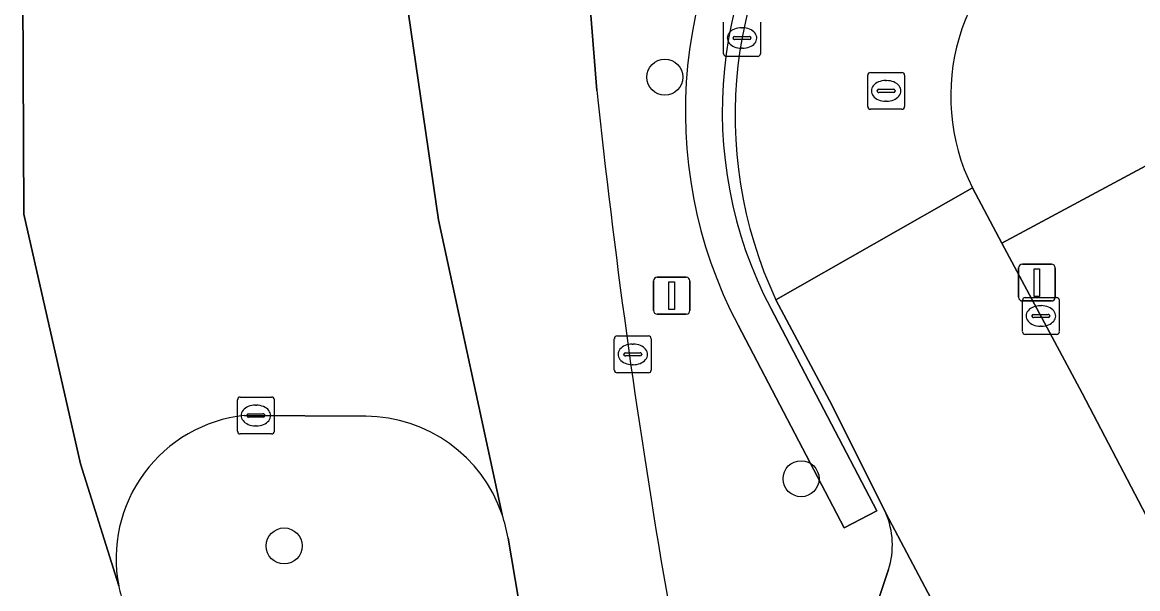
# Model space of a CAD drawing. Extents: x 157793 to 159380, y 380877 to 382313.
# Drawn here: x 158837.74 to 158868.02, y 381957.19 to 381972.56 of the extents above; entities that cross this region are included whole.
import ezdxf

# ---------------------------------------------------------------- set-up
doc = ezdxf.new("R2010")
doc.units = 0
for name, color, linetype in [('IMGEO_Berm_groen', 7, 'Continuous'), ('IMGEO_Boom', 7, 'Continuous'), ('IMGEO_Groenvoorziening', 7, 'Continuous'), ('IMGEO_Haag', 7, 'Continuous'), ('IMGEO_Kolk', 7, 'Continuous'), ('IMGEO_Lichtmast', 7, 'Continuous'), ('IMGEO_Parkeervlak_open', 7, 'Continuous'), ('IMGEO_Rijbaan_lokaal_gesloten', 7, 'Continuous'), ('IMGEO_Rioolput', 7, 'Continuous'), ('IMGEO_Verkeersbordpaal', 7, 'Continuous'), ('IMGEO_Voetpad_open', 7, 'Continuous')]:
    doc.layers.add(name, color=color, linetype=linetype)

msp = doc.modelspace()

# ---------------------------------------------------------------- linework, layer by layer
at = {"layer": 'IMGEO_Berm_groen'}
for points in [[(158859.637, 381977.355), (158857.871, 381978.821), (158857.978, 381981.075), (158856.557, 381981.113), (158852.583, 381981.252), (158852.687, 381978.91), (158853.337, 381970.71)], [(158861.184, 381959.244), (158859.724, 381962.162), (158858.202, 381965.027)], [(158858.058, 381964.803), (158860.941, 381959.305), (158860.056, 381958.84), (158857.172, 381964.339)], [(158847.062, 381961.872), (158843.767, 381961.893)], [(158851.772, 381953.595), (158850.927, 381958.558)], [(158857.768, 381944.574), (158867.078, 381943.011), (158860.294, 381955.808), (158860.859, 381956.144), (158860.893, 381956.629), (158861.26, 381957.71)]]:
    msp.add_lwpolyline(points, dxfattribs=at)
for centre, radius, start, end in [((158868.239, 381970.145), 12.498, 140.9467, 207.6819), ((158868.24, 381970.145), 11.498, 140.7807, 207.683), ((158868.903, 381970.029), 11.813, 141.6693, 205.0518), ((159066.405, 381993.389), 214.271, 186.07574, 193.1687), ((158844.196, 381958.007), 3.91, 96.2937, 190.9393), ((158847.042, 381957.938), 3.934, 18.7851, 89.7047), ((158846.987, 381957.921), 3.991, 9.1828, 18.7646), ((158859.144, 381958.374), 2.218, 342.5803, 23.0924), ((158844.379, 381958.06), 4.1, 191.1808, 199.0619)]:
    msp.add_arc(centre, radius, start, end, dxfattribs=at)
at = {"layer": 'IMGEO_Boom'}
for centre in [(158855.182, 381971.074), (158858.883, 381960.176), (158844.847, 381958.351)]:
    msp.add_circle(centre, 0.489, dxfattribs=at)
at = {"layer": 'IMGEO_Groenvoorziening'}
msp.add_lwpolyline([(158857.172, 381964.339), (158860.056, 381958.84), (158860.941, 381959.305), (158858.058, 381964.803)], dxfattribs=at)
for centre, radius, start, end in [((158868.239, 381970.145), 12.498, 140.9467, 207.6819), ((158868.24, 381970.145), 11.498, 140.7807, 207.683)]:
    msp.add_arc(centre, radius, start, end, dxfattribs=at)
at = {"layer": 'IMGEO_Haag'}
msp.add_lwpolyline([(158857.172, 381964.339), (158860.056, 381958.84), (158860.941, 381959.305), (158858.058, 381964.803)], dxfattribs=at)
for centre, radius, start, end in [((158868.239, 381970.145), 12.498, 140.9467, 207.6819), ((158868.24, 381970.145), 11.498, 140.7807, 207.683)]:
    msp.add_arc(centre, radius, start, end, dxfattribs=at)
at = {"layer": 'IMGEO_Kolk'}
for p, q in [((158856.779, 381971.711), (158856.779, 381972.563)), ((158857.78, 381972.563), (158857.78, 381971.711)), ((158857.038, 381972.131), (158857.038, 381972.143)), ((158857.081, 381972.18), (158857.479, 381972.18)), ((158857.267, 381972.417), (158857.292, 381972.417)), ((158857.522, 381972.143), (158857.522, 381972.131)), ((158857.476, 381972.094), (158857.078, 381972.094)), ((158857.29, 381971.857), (158857.265, 381971.857)), ((158857.706, 381971.637), (158856.854, 381971.637)), ((158864.894, 381964.167), (158864.894, 381965.019)), ((158864.969, 381965.093), (158865.821, 381965.093)), ((158865.382, 381964.873), (158865.407, 381964.873)), ((158865.895, 381965.019), (158865.895, 381964.167)), ((158865.153, 381964.587), (158865.153, 381964.599)), ((158865.196, 381964.636), (158865.594, 381964.636)), ((158865.637, 381964.599), (158865.637, 381964.587)), ((158865.591, 381964.55), (158865.193, 381964.55)), ((158865.405, 381964.313), (158865.38, 381964.313)), ((158853.813, 381963.124), (158853.813, 381963.976)), ((158853.888, 381964.05), (158854.74, 381964.05)), ((158854.814, 381963.976), (158854.814, 381963.124)), ((158865.821, 381964.093), (158864.969, 381964.093)), ((158854.301, 381963.83), (158854.326, 381963.83)), ((158854.072, 381963.544), (158854.072, 381963.556)), ((158854.51, 381963.507), (158854.112, 381963.507)), ((158854.115, 381963.593), (158854.513, 381963.593)), ((158854.556, 381963.556), (158854.556, 381963.544)), ((158854.324, 381963.27), (158854.299, 381963.27)), ((158854.74, 381963.05), (158853.888, 381963.05)), ((158843.581, 381961.465), (158843.581, 381962.317)), ((158843.656, 381962.391), (158844.508, 381962.391)), ((158844.069, 381962.171), (158844.094, 381962.171)), ((158844.582, 381962.317), (158844.582, 381961.465)), ((158843.84, 381961.885), (158843.84, 381961.897)), ((158844.278, 381961.848), (158843.88, 381961.848)), ((158843.883, 381961.934), (158844.281, 381961.934)), ((158844.324, 381961.897), (158844.324, 381961.885)), ((158844.092, 381961.611), (158844.067, 381961.611)), ((158844.508, 381961.391), (158843.656, 381961.391))]:
    msp.add_line(p, q, dxfattribs=at)
for points in [[(158856.779, 381971.711), (158856.779, 381972.563)], [(158857.78, 381972.563), (158857.78, 381971.711)], [(158857.706, 381971.637), (158856.854, 381971.637)], [(158864.894, 381964.167), (158864.894, 381965.019)], [(158864.969, 381965.093), (158865.821, 381965.093)], [(158865.895, 381965.019), (158865.895, 381964.167)], [(158853.813, 381963.124), (158853.813, 381963.976)], [(158853.888, 381964.05), (158854.74, 381964.05)], [(158854.814, 381963.976), (158854.814, 381963.124)], [(158865.821, 381964.093), (158864.969, 381964.093)], [(158854.74, 381963.05), (158853.888, 381963.05)], [(158843.581, 381961.465), (158843.581, 381962.317)], [(158843.656, 381962.391), (158844.508, 381962.391)], [(158844.582, 381962.317), (158844.582, 381961.465)], [(158844.508, 381961.391), (158843.656, 381961.391)]]:
    msp.add_lwpolyline(points, dxfattribs=at)
for centre, radius, start, end in [((158857.078, 381972.14), 0.0403, 85.8775, 175.7526), ((158857.483, 381972.142), 0.0386, 1.7309, 96.639), ((158857.075, 381972.13), 0.0366, 178.938, 274.7102), ((158857.479, 381972.137), 0.043, 264.8664, 352.4533), ((158856.856, 381971.713), 0.0765, 181.552, 268.448), ((158856.856, 381971.713), 0.0765, 181.552, 268.448), ((158857.704, 381971.713), 0.0765, 271.552, 358.448), ((158857.704, 381971.713), 0.0765, 271.552, 358.448), ((158864.971, 381965.017), 0.0765, 91.552, 178.448), ((158864.971, 381965.017), 0.0765, 91.552, 178.448), ((158865.819, 381965.017), 0.0765, 1.552, 88.448), ((158865.819, 381965.017), 0.0765, 1.552, 88.448), ((158865.193, 381964.596), 0.0403, 85.8775, 175.7526), ((158865.19, 381964.586), 0.0366, 178.938, 274.7102), ((158865.594, 381964.593), 0.043, 264.8664, 352.4533), ((158865.598, 381964.598), 0.0386, 1.7309, 96.639), ((158853.89, 381963.974), 0.0765, 91.552, 178.448), ((158853.89, 381963.974), 0.0765, 91.552, 178.448), ((158854.738, 381963.974), 0.0765, 1.552, 88.448), ((158854.738, 381963.974), 0.0765, 1.552, 88.448), ((158864.971, 381964.169), 0.0765, 181.552, 268.448), ((158864.971, 381964.169), 0.0765, 181.552, 268.448), ((158865.819, 381964.169), 0.0765, 271.552, 358.448), ((158865.819, 381964.169), 0.0765, 271.552, 358.448), ((158854.112, 381963.553), 0.0403, 85.8775, 175.7526), ((158854.109, 381963.543), 0.0366, 178.938, 274.7102), ((158854.513, 381963.55), 0.043, 264.8664, 352.4533), ((158854.517, 381963.555), 0.0386, 1.7309, 96.639), ((158853.89, 381963.126), 0.0765, 181.552, 268.448), ((158853.89, 381963.126), 0.0765, 181.552, 268.448), ((158854.738, 381963.126), 0.0765, 271.552, 358.448), ((158854.738, 381963.126), 0.0765, 271.552, 358.448), ((158843.658, 381962.315), 0.0765, 91.552, 178.448), ((158843.658, 381962.315), 0.0765, 91.552, 178.448), ((158844.506, 381962.315), 0.0765, 1.552, 88.448), ((158844.506, 381962.315), 0.0765, 1.552, 88.448), ((158843.88, 381961.894), 0.0403, 85.8775, 175.7526), ((158843.877, 381961.884), 0.0366, 178.938, 274.7102), ((158844.281, 381961.891), 0.043, 264.8664, 352.4533), ((158844.285, 381961.896), 0.0386, 1.7309, 96.639), ((158843.658, 381961.467), 0.0765, 181.552, 268.448), ((158843.658, 381961.467), 0.0765, 181.552, 268.448), ((158844.506, 381961.467), 0.0765, 271.552, 358.448), ((158844.506, 381961.467), 0.0765, 271.552, 358.448)]:
    msp.add_arc(centre, radius, start, end, dxfattribs=at)
for centre, major_axis, ratio, start_param, end_param in [((158857.266, 381972.137), (-0.387, 0.002), 0.722429, 4.712389, 7.853982), ((158857.291, 381972.137), (-0.39, 0.002), 0.717154, 1.570796, 4.712389), ((158865.381, 381964.593), (-0.387, 0.002), 0.722429, 4.712389, 7.853982), ((158865.406, 381964.593), (-0.39, 0.002), 0.717154, 1.570796, 4.712389), ((158854.3, 381963.55), (-0.387, 0.002), 0.722429, 4.712389, 7.853982), ((158854.325, 381963.55), (-0.39, 0.002), 0.717154, 1.570796, 4.712389), ((158844.068, 381961.891), (-0.387, 0.002), 0.722429, 4.712389, 7.853982), ((158844.093, 381961.891), (-0.39, 0.002), 0.717154, 1.570796, 4.712389)]:
    msp.add_ellipse(centre, major_axis=major_axis, ratio=ratio, start_param=start_param, end_param=end_param, dxfattribs=at)
at = {"layer": 'IMGEO_Lichtmast'}
for p, q in [((158864.791, 381965.1), (158864.791, 381965.9)), ((158864.791, 381965.9), (158864.791, 381965.1)), ((158864.891, 381966), (158865.681, 381966)), ((158865.681, 381966), (158864.891, 381966)), ((158865.781, 381965.9), (158865.781, 381965.1)), ((158865.781, 381965.1), (158865.781, 381965.9)), ((158865.681, 381965), (158864.891, 381965)), ((158864.891, 381965), (158865.681, 381965))]:
    msp.add_line(p, q, dxfattribs=at)
msp.add_lwpolyline([(158865.211, 381965.875), (158865.361, 381965.875), (158865.361, 381965.125), (158865.211, 381965.125), (158865.211, 381965.875)], dxfattribs=at)
for centre, start, end in [((158864.891, 381965.9), 90, 180), ((158864.891, 381965.9), 90, 180), ((158865.681, 381965.9), 0, 90), ((158865.681, 381965.9), 360, 90), ((158864.891, 381965.1), 180, 270), ((158864.891, 381965.1), 180, 270), ((158865.681, 381965.1), 270, 0), ((158865.681, 381965.1), 270, 0)]:
    msp.add_arc(centre, 0.1, start, end, dxfattribs=at)
at = {"layer": 'IMGEO_Parkeervlak_open'}
for points in [[(158903.59, 381879.18), (158900.457, 381885.095), (158899.217, 381887.437), (158878.847, 381925.895), (158877.56, 381928.325), (158861.184, 381959.244)], [(158861.26, 381957.71), (158860.893, 381956.629), (158860.859, 381956.144), (158860.953, 381955.874), (158900.784, 381880.72)]]:
    msp.add_lwpolyline(points, dxfattribs=at)
msp.add_arc((158859.144, 381958.374), 2.218, 342.5803, 23.0924, dxfattribs=at)
at = {"layer": 'IMGEO_Rijbaan_lokaal_gesloten'}
for points in [[(158840.357, 381957.265), (158839.322, 381960.582), (158837.778, 381967.356), (158837.742, 381975.366), (158838.075, 381977.798), (158838.106, 381978.025), (158838.46, 381980.212), (158833.988, 381981.041), (158833.787, 381979.89)], [(158853.337, 381970.71), (158852.687, 381978.91), (158847.582, 381979.274), (158847.463, 381978.024), (158849.041, 381967.206), (158850.766, 381959.205)], [(158850.766, 381959.205), (158849.041, 381967.206), (158847.463, 381978.024)], [(158838.075, 381977.798), (158837.742, 381975.366), (158837.778, 381967.356), (158839.322, 381960.582), (158840.357, 381957.265)], [(158858.202, 381965.027), (158863.534, 381968.073)], [(158843.767, 381961.893), (158847.062, 381961.872)], [(158850.927, 381958.558), (158851.772, 381953.595)]]:
    msp.add_lwpolyline(points, dxfattribs=at)
msp.add_lwpolyline([(158866.515, 381962.5), (158864.338, 381966.569), (158863.534, 381968.073), (158858.202, 381965.027), (158859.724, 381962.162), (158861.184, 381959.244), (158877.56, 381928.325), (158882.987, 381931.206), (158881.831, 381933.383), (158879.686, 381937.423), (158876.451, 381943.549), (158874.686, 381946.884)], close=True, dxfattribs=at)
for centre, radius, start, end in [((158868.903, 381970.029), 11.813, 141.6693, 205.0518), ((158868.53, 381970.564), 5.583, 120.7493, 206.498), ((159066.405, 381993.389), 214.271, 186.07574, 193.1687), ((158844.196, 381958.007), 3.91, 96.2937, 190.9393), ((158847.042, 381957.938), 3.934, 18.7851, 89.7047), ((158846.987, 381957.921), 3.991, 9.1828, 18.7646), ((158844.379, 381958.06), 4.1, 191.1808, 199.0619)]:
    msp.add_arc(centre, radius, start, end, dxfattribs=at)
at = {"layer": 'IMGEO_Rioolput'}
for p, q in [((158860.692, 381970.276), (158860.692, 381971.128)), ((158860.767, 381971.202), (158861.619, 381971.202)), ((158861.18, 381970.982), (158861.205, 381970.982)), ((158861.693, 381971.128), (158861.693, 381970.276)), ((158860.951, 381970.696), (158860.951, 381970.708)), ((158861.389, 381970.659), (158860.991, 381970.659)), ((158860.994, 381970.745), (158861.392, 381970.745)), ((158861.435, 381970.708), (158861.435, 381970.696)), ((158861.203, 381970.422), (158861.178, 381970.422)), ((158861.619, 381970.202), (158860.767, 381970.202))]:
    msp.add_line(p, q, dxfattribs=at)
for points in [[(158860.692, 381970.276), (158860.692, 381971.128)], [(158860.767, 381971.202), (158861.619, 381971.202)], [(158861.693, 381971.128), (158861.693, 381970.276)], [(158861.619, 381970.202), (158860.767, 381970.202)]]:
    msp.add_lwpolyline(points, dxfattribs=at)
for centre, radius, start, end in [((158860.769, 381971.126), 0.0765, 91.552, 178.448), ((158860.769, 381971.126), 0.0765, 91.552, 178.448), ((158861.617, 381971.126), 0.0765, 1.552, 88.448), ((158861.617, 381971.126), 0.0765, 1.552, 88.448), ((158860.991, 381970.705), 0.0403, 85.8775, 175.7526), ((158860.988, 381970.695), 0.0366, 178.938, 274.7102), ((158861.392, 381970.702), 0.043, 264.8664, 352.4533), ((158861.396, 381970.707), 0.0386, 1.7309, 96.639), ((158860.769, 381970.278), 0.0765, 181.552, 268.448), ((158860.769, 381970.278), 0.0765, 181.552, 268.448), ((158861.617, 381970.278), 0.0765, 271.552, 358.448), ((158861.617, 381970.278), 0.0765, 271.552, 358.448)]:
    msp.add_arc(centre, radius, start, end, dxfattribs=at)
for centre, major_axis, ratio, start_param, end_param in [((158861.179, 381970.702), (-0.387, 0.002), 0.722429, 4.712389, 7.853982), ((158861.204, 381970.702), (-0.39, 0.002), 0.717154, 1.570796, 4.712389)]:
    msp.add_ellipse(centre, major_axis=major_axis, ratio=ratio, start_param=start_param, end_param=end_param, dxfattribs=at)
at = {"layer": 'IMGEO_Verkeersbordpaal'}
for p, q in [((158854.876, 381964.743), (158854.876, 381965.543)), ((158854.876, 381965.543), (158854.876, 381964.743)), ((158854.976, 381965.643), (158855.766, 381965.643)), ((158855.766, 381965.643), (158854.976, 381965.643)), ((158855.866, 381965.543), (158855.866, 381964.743)), ((158855.866, 381964.743), (158855.866, 381965.543)), ((158855.766, 381964.643), (158854.976, 381964.643)), ((158854.976, 381964.643), (158855.766, 381964.643))]:
    msp.add_line(p, q, dxfattribs=at)
msp.add_lwpolyline([(158855.296, 381965.518), (158855.446, 381965.518), (158855.446, 381964.768), (158855.296, 381964.768), (158855.296, 381965.518)], dxfattribs=at)
for centre, start, end in [((158854.976, 381965.543), 90, 180), ((158854.976, 381965.543), 90, 180), ((158855.766, 381965.543), 0, 90), ((158855.766, 381965.543), 360, 90), ((158854.976, 381964.743), 180, 270), ((158854.976, 381964.743), 180, 270), ((158855.766, 381964.743), 270, 0), ((158855.766, 381964.743), 270, 0)]:
    msp.add_arc(centre, 0.1, start, end, dxfattribs=at)
at = {"layer": 'IMGEO_Voetpad_open'}
for points in [[(158863.534, 381968.073), (158864.338, 381966.569), (158871.667, 381970.503), (158918.758, 381995.78), (158939.268, 382006.789), (158943.037, 382009.005), (158941.648, 382011.569)], [(158871.667, 381970.503), (158864.338, 381966.569), (158866.515, 381962.5), (158874.686, 381946.884), (158876.451, 381943.549), (158879.686, 381937.423), (158881.831, 381933.383), (158882.987, 381931.206), (158884.189, 381928.942), (158884.277, 381928.776), (158884.735, 381927.914), (158901.521, 381896.327), (158904.336, 381890.986), (158904.681, 381890.335), (158905.923, 381887.994), (158911.805, 381876.904)]]:
    msp.add_lwpolyline(points, dxfattribs=at)
msp.add_arc((158868.53, 381970.564), 5.583, 120.7493, 206.498, dxfattribs=at)

doc.saveas('drawing.dxf')
